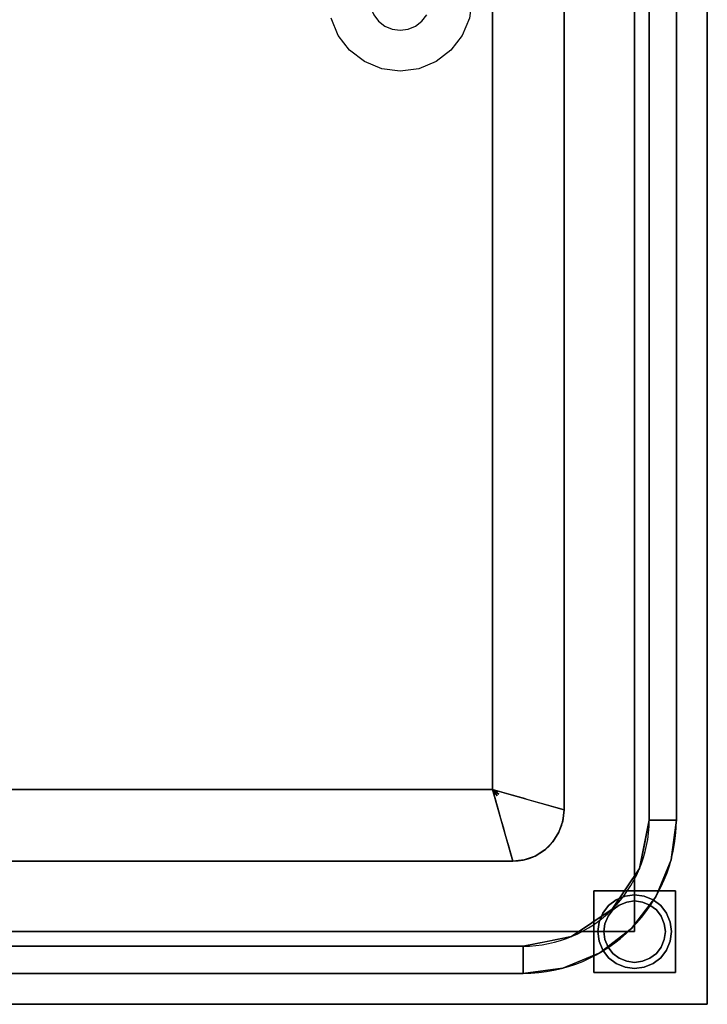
# Model space of a CAD drawing. Extents: x 3940905 to 4145695, y 925352 to 1109797.
# Tile 504 of 656: x 4007654 to 4007990, y 1101361 to 1101842. Entities that reach past the tile are written whole.
import ezdxf

# ---------------------------------------------------------------- set-up
doc = ezdxf.new("R2010")
doc.units = 0
doc.header["$LTSCALE"] = 750
doc.header["$MEASUREMENT"] = 0
doc.layers.add('CKD Equipments', color=252, linetype='CONTINUOUS', lineweight=0)

msp = doc.modelspace()

# ---------------------------------------------------------------- linework, layer by layer
at = {"layer": 'CKD Equipments', "color": 4, "lineweight": -2, "ltscale": 0.2}
for p, q in [((4007989.62, 1102060.53), (4007989.62, 1101360.53)), ((4007961.23, 1101450.53), (4007961.23, 1101950.53)), ((4007974.51, 1101950.53), (4007974.51, 1101450.53)), ((4007919.62, 1101905.53), (4007919.62, 1101455.53)), ((4007884.62, 1101465.53), (4007884.62, 1101895.53)), ((4007094.62, 1101465.53), (4007884.62, 1101465.53)), ((4007894.62, 1101430.53), (4007084.62, 1101430.53)), ((4007079.62, 1101388.92), (4007899.62, 1101388.92)), ((4007899.62, 1101375.64), (4007079.62, 1101375.64)), ((4007989.62, 1101360.53), (4006989.62, 1101360.53))]:
    msp.add_line(p, q, dxfattribs=at)
for centre, radius in [((4007894.62, 1101455.53), 25), ((4007899.62, 1101450.53), 74.89), ((4007899.62, 1101450.53), 61.61)]:
    msp.add_arc(centre, radius, 270, 0, dxfattribs=at)
for points, invisible_edges in [([(4007989.62, 1101360.53, 850), (4007954.12, 1101396.03, 850), (4007954.12, 1101950.53, 850), (4007989.62, 1102060.53, 850)], 5), ([(4007989.62, 1102037.53, 900), (4007989.62, 1101360.53, 900), (4007989.62, 1101360.53, 850), (4007989.62, 1102060.53, 850)], 8), ([(4007989.62, 1102037.53, 900), (4007974.51, 1101950.53, 900), (4007974.51, 1101450.53, 900), (4007989.62, 1101360.53, 900)], 5), ([(4007825.13, 1101847.64, 480), (4007826.63, 1101844.03, 480), (4007025.12, 1101396.03, 480), (4007025.12, 1101950.53, 480)], 10), ([(4007954.12, 1101396.03, 480), (4007850.23, 1101840.92, 480), (4007852.61, 1101844.03, 480), (4007954.12, 1101950.53, 480)], 5), ([(4007961.23, 1101950.53, 890), (4007919, 1101911.09, 890), (4007919.62, 1101905.53, 890), (4007961.23, 1101450.53, 890)], 5), ([(4007919.62, 1101905.53, 890), (4007919.62, 1101455.53, 890), (4007961.23, 1101450.53, 890)], 14), ([(4007094.62, 1101895.53, 520), (4007094.62, 1101465.53, 520), (4007809.31, 1101834.03, 520), (4007805.82, 1101842.47, 520)], 10), ([(4007884.62, 1101895.53, 520), (4007874.62, 1101851.53, 520), (4007873.43, 1101842.47, 520), (4007884.62, 1101465.53, 520)], 5), ([(4007025.12, 1101396.03, 480), (4007826.63, 1101844.03, 480), (4007829.02, 1101840.92, 480), (4007954.12, 1101396.03, 480)], 5), ([(4007954.12, 1101396.03, 480), (4007829.02, 1101840.92, 480), (4007832.12, 1101838.54, 480)], 13), ([(4007847.12, 1101838.54, 480), (4007850.23, 1101840.92, 480), (4007954.12, 1101396.03, 480)], 14), ([(4007873.43, 1101842.47, 520), (4007869.93, 1101834.03, 520), (4007884.62, 1101465.53, 520)], 14), ([(4007954.12, 1101396.03, 480), (4007832.12, 1101838.54, 480), (4007835.74, 1101837.04, 480)], 13), ([(4007954.12, 1101396.03, 480), (4007835.74, 1101837.04, 480), (4007839.62, 1101836.53, 480)], 13), ([(4007843.51, 1101837.04, 480), (4007954.12, 1101396.03, 480), (4007839.62, 1101836.53, 480)], 3), ([(4007843.51, 1101837.04, 480), (4007847.12, 1101838.54, 480), (4007954.12, 1101396.03, 480)], 14), ([(4007814.88, 1101826.78, 520), (4007809.31, 1101834.03, 520), (4007094.62, 1101465.53, 520), (4007884.62, 1101465.53, 520)], 10), ([(4007864.37, 1101826.78, 520), (4007884.62, 1101465.53, 520), (4007869.93, 1101834.03, 520)], 3), ([(4007822.12, 1101821.22, 520), (4007814.88, 1101826.78, 520), (4007884.62, 1101465.53, 520)], 14), ([(4007884.62, 1101465.53, 520), (4007864.37, 1101826.78, 520), (4007857.12, 1101821.22, 520)], 13), ([(4007830.57, 1101817.72, 520), (4007822.12, 1101821.22, 520), (4007884.62, 1101465.53, 520)], 14), ([(4007884.62, 1101465.53, 520), (4007857.12, 1101821.22, 520), (4007848.68, 1101817.72, 520)], 13), ([(4007839.62, 1101816.53, 520), (4007830.57, 1101817.72, 520), (4007884.62, 1101465.53, 520)], 14), ([(4007848.68, 1101817.72, 520), (4007839.62, 1101816.53, 520), (4007884.62, 1101465.53, 520)], 14), ([(4007886.97, 1101462.39, 557.25), (4007887.76, 1101463.18, 557.25), (4007884.62, 1101465.53, 520)], 1), ([(4007887.17, 1101464.29, 547.6), (4007888.64, 1101464.38, 562.5), (4007884.62, 1101465.53, 520)], 1), ([(4007884.62, 1101465.53, 520), (4007885.77, 1101461.51, 562.5), (4007885.86, 1101462.98, 547.6)], 2), ([(4007885.86, 1101462.98, 547.6), (4007886.97, 1101462.39, 557.25), (4007884.62, 1101465.53, 520)], 1), ([(4007887.76, 1101463.18, 557.25), (4007887.17, 1101464.29, 547.6), (4007884.62, 1101465.53, 520)], 1), ([(4007892.66, 1101463.23, 605), (4007888.64, 1101464.38, 562.5), (4007890.89, 1101461.92, 589.69)], 14), ([(4007886.92, 1101457.49, 605), (4007888.23, 1101459.26, 589.69), (4007885.77, 1101461.51, 562.5)], 3), ([(4007895.03, 1101462.55, 630), (4007892.66, 1101463.23, 605), (4007894.28, 1101459.04, 631.14)], 14), ([(4007895.03, 1101462.55, 630), (4007896.5, 1101457.8, 655.55), (4007897.39, 1101461.88, 655)], 3), ([(4007897.39, 1101461.88, 655), (4007896.5, 1101457.8, 655.55), (4007899.76, 1101461.2, 680)], 3), ([(4007898.56, 1101456.26, 680), (4007902.12, 1101460.53, 705), (4007899.76, 1101461.2, 680)], 13), ([(4007902.12, 1101460.53, 705), (4007902.21, 1101455.09, 716.71), (4007904.49, 1101459.85, 730)], 3), ([(4007905.37, 1101454.28, 748.39), (4007906.85, 1101459.18, 755), (4007904.49, 1101459.85, 730)], 13), ([(4007886.92, 1101457.49, 605), (4007888.07, 1101453.47, 647.5), (4007889.1, 1101456.65, 616.74)], 14), ([(4007906.85, 1101459.18, 755), (4007905.37, 1101454.28, 748.39), (4007909.22, 1101458.5, 780)], 3), ([(4007909.35, 1101452.75, 790.25), (4007911.58, 1101457.82, 805), (4007909.22, 1101458.5, 780)], 13), ([(4007911.58, 1101457.82, 805), (4007911.63, 1101450.01, 820.32), (4007915.6, 1101456.68, 847.5)], 3), ([(4007919.62, 1101455.53, 890), (4007915.6, 1101456.68, 847.5), (4007916.2, 1101450.2, 862.41)], 14), ([(4007919.62, 1101455.53, 890), (4007916.2, 1101450.2, 862.41), (4007919, 1101449.97, 890)], 3), ([(4007919, 1101449.97, 890), (4007961.23, 1101450.53, 890), (4007919.62, 1101455.53, 890)], 3), ([(4007888.07, 1101453.47, 647.5), (4007888.64, 1101451.46, 668.75), (4007890.54, 1101454.17, 644.25)], 14), ([(4007888.64, 1101451.46, 668.75), (4007889.22, 1101449.45, 690), (4007891.69, 1101450.81, 679.37)], 14), ([(4007919, 1101449.97, 890), (4007916.2, 1101450.2, 862.41), (4007917.15, 1101444.68, 890)], 3), ([(4007919, 1101449.97, 890), (4007917.15, 1101444.68, 890), (4007956.54, 1101426.95, 890), (4007961.23, 1101450.53, 890)], 10), ([(4007958.89, 1101438.74, 890), (4007974.51, 1101450.53, 900), (4007961.23, 1101450.53, 890)], 1), ([(4007958.89, 1101438.74, 890), (4007971.96, 1101431.14, 900), (4007974.51, 1101450.53, 900)], 13), ([(4007974.51, 1101450.53, 900), (4007971.96, 1101431.14, 900), (4007989.62, 1101360.53, 900)], 14), ([(4007894.03, 1101448.9, 704.37), (4007889.22, 1101449.45, 690), (4007890, 1101446.73, 718.75)], 13), ([(4007890, 1101446.73, 718.75), (4007890.77, 1101444.01, 747.5), (4007896.24, 1101445.65, 741.73)], 14), ([(4007891.55, 1101441.29, 776.25), (4007897.93, 1101442.51, 776.25), (4007890.77, 1101444.01, 747.5)], 3), ([(4007891.55, 1101441.29, 776.25), (4007892.33, 1101438.57, 805), (4007897.93, 1101442.51, 776.25)], 14), ([(4007910.21, 1101435.98, 890), (4007914.17, 1101439.94, 890), (4007912.66, 1101444.57, 852.75)], 14), ([(4007914.17, 1101439.94, 890), (4007917.15, 1101444.68, 890), (4007912.66, 1101444.57, 852.75)], 14), ([(4007956.54, 1101426.95, 890), (4007917.15, 1101444.68, 890), (4007914.17, 1101439.94, 890), (4007943.19, 1101406.96, 890)], 5), ([(4007892.33, 1101438.57, 805), (4007893.48, 1101434.55, 847.5), (4007900.15, 1101438.52, 820.31)], 14), ([(4007905.47, 1101433, 890), (4007910.21, 1101435.98, 890), (4007905.58, 1101437.5, 852.75)], 14), ([(4007923.2, 1101393.61, 890), (4007943.19, 1101406.96, 890), (4007910.21, 1101435.98, 890), (4007905.47, 1101433, 890)], 10), ([(4007910.21, 1101435.98, 890), (4007943.19, 1101406.96, 890), (4007914.17, 1101439.94, 890)], 3), ([(4007958.89, 1101438.74, 890), (4007956.54, 1101426.95, 890), (4007971.96, 1101431.14, 900)], 14), ([(4007084.62, 1101430.53, 890), (4007079.06, 1101431.15, 890), (4007079.62, 1101388.92, 890), (4007899.62, 1101388.92, 890)], 10), ([(4007899.62, 1101388.92, 890), (4007900.19, 1101431.15, 890), (4007894.62, 1101430.53, 890), (4007084.62, 1101430.53, 890)], 9), ([(4007899.96, 1101433.95, 862.4), (4007893.48, 1101434.55, 847.5), (4007894.62, 1101430.53, 890)], 13), ([(4007894.62, 1101430.53, 890), (4007900.19, 1101431.15, 890), (4007899.96, 1101433.95, 862.4)], 14), ([(4007923.2, 1101393.61, 890), (4007905.47, 1101433, 890), (4007900.19, 1101431.15, 890), (4007899.62, 1101388.92, 890)], 5), ([(4007900.19, 1101431.15, 890), (4007905.47, 1101433, 890), (4007899.96, 1101433.95, 862.4)], 14), ([(4007964.48, 1101413.08, 900), (4007971.96, 1101431.14, 900), (4007956.54, 1101426.95, 890)], 14), ([(4007964.48, 1101413.08, 900), (4007989.62, 1101360.53, 900), (4007971.96, 1101431.14, 900)], 3), ([(4007964.48, 1101413.08, 900), (4007956.54, 1101426.95, 890), (4007949.86, 1101416.96, 890)], 13), ([(4007943.19, 1101406.96, 890), (4007952.58, 1101397.57, 900), (4007949.86, 1101416.96, 890)], 3), ([(4007964.48, 1101413.08, 900), (4007949.86, 1101416.96, 890), (4007952.58, 1101397.57, 900)], 3), ([(4007971.51, 1101400.69, 5), (4007954.12, 1101414.03, 5), (4007949.47, 1101413.41, 5), (4007938.54, 1101405.03, 5)], 13), ([(4007966.85, 1101408.75, 0), (4007969.71, 1101405.03, 0), (4007938.54, 1101405.03, 0), (4007954.12, 1101414.03, 0)], 14), ([(4007938.54, 1101405.03, 0), (4007949.47, 1101413.41, 0), (4007954.12, 1101414.03, 0)], 13), ([(4007949.47, 1101413.41, 5), (4007945.12, 1101411.62, 5), (4007941.4, 1101408.75, 5), (4007938.54, 1101405.03, 5)], 8), ([(4007941.4, 1101408.75, 0), (4007945.12, 1101411.62, 0), (4007949.47, 1101413.41, 0), (4007938.54, 1101405.03, 0)], 4), ([(4007945.12, 1101411.62, 0), (4007941.4, 1101408.75, 0), (4007941.4, 1101408.75, 5), (4007945.12, 1101411.62, 5)], 10), ([(4007949.47, 1101413.41, 0), (4007945.12, 1101411.62, 0), (4007945.12, 1101411.62, 5), (4007949.47, 1101413.41, 5)], 10), ([(4007954.12, 1101414.03, 0), (4007949.47, 1101413.41, 0), (4007949.47, 1101413.41, 5), (4007954.12, 1101414.03, 5)], 10), ([(4007989.62, 1101360.53, 900), (4007964.48, 1101413.08, 900), (4007952.58, 1101397.57, 900)], 13), ([(4007971.51, 1101400.69, 5), (4007969.71, 1101405.03, 5), (4007966.85, 1101408.75, 5), (4007954.12, 1101414.03, 5)], 12), ([(4007963.12, 1101411.62, 5), (4007958.78, 1101413.41, 5), (4007954.12, 1101414.03, 5), (4007966.85, 1101408.75, 5)], 4), ([(4007954.12, 1101414.03, 0), (4007958.78, 1101413.41, 0), (4007963.12, 1101411.62, 0), (4007966.85, 1101408.75, 0)], 8), ([(4007954.12, 1101414.03, 5), (4007958.78, 1101413.41, 5), (4007958.78, 1101413.41, 0), (4007954.12, 1101414.03, 0)], 10), ([(4007963.12, 1101411.62, 0), (4007958.78, 1101413.41, 0), (4007958.78, 1101413.41, 5), (4007963.12, 1101411.62, 5)], 10), ([(4007966.85, 1101408.75, 0), (4007963.12, 1101411.62, 0), (4007963.12, 1101411.62, 5), (4007966.85, 1101408.75, 5)], 10), ([(4007933.19, 1101400.29, 890), (4007952.58, 1101397.57, 900), (4007943.19, 1101406.96, 890)], 3), ([(4007941.4, 1101408.75, 0), (4007938.54, 1101405.03, 0), (4007938.54, 1101405.03, 5), (4007941.4, 1101408.75, 5)], 10), ([(4007939.12, 1101396.03, 5), (4007939.63, 1101399.91, 5), (4007941.13, 1101403.53, 5), (4007954.12, 1101411.03, 5)], 12), ([(4007968.61, 1101399.91, 75), (4007967.11, 1101403.53, 75), (4007964.73, 1101406.63, 75), (4007939.12, 1101396.03, 75)], 12), ([(4007941.13, 1101403.53, 75), (4007939.63, 1101399.91, 75), (4007939.12, 1101396.03, 75), (4007964.73, 1101406.63, 75)], 12), ([(4007946.62, 1101409.02, 5), (4007950.24, 1101410.52, 5), (4007954.12, 1101411.03, 5), (4007941.13, 1101403.53, 5)], 12), ([(4007941.13, 1101403.53, 75), (4007946.62, 1101409.02, 75), (4007943.52, 1101406.63, 75)], 1), ([(4007946.62, 1101409.02, 5), (4007941.13, 1101403.53, 5), (4007943.52, 1101406.63, 5)], 1), ([(4007943.52, 1101406.63, 75), (4007943.52, 1101406.63, 5), (4007941.13, 1101403.53, 5), (4007941.13, 1101403.53, 75)], 5), ([(4007946.62, 1101409.02, 75), (4007946.62, 1101409.02, 5), (4007943.52, 1101406.63, 5), (4007943.52, 1101406.63, 75)], 5), ([(4007950.24, 1101410.52, 75), (4007946.62, 1101409.02, 75), (4007954.12, 1101411.03, 75)], 2), ([(4007950.24, 1101410.52, 75), (4007950.24, 1101410.52, 5), (4007946.62, 1101409.02, 5), (4007946.62, 1101409.02, 75)], 5), ([(4007950.24, 1101410.52, 5), (4007950.24, 1101410.52, 75), (4007954.12, 1101411.03, 75), (4007954.12, 1101411.03, 5)], 5), ([(4007958.01, 1101410.52, 75), (4007954.12, 1101411.03, 75), (4007964.73, 1101406.63, 75), (4007961.62, 1101409.02, 75)], 2), ([(4007964.73, 1101406.63, 5), (4007954.12, 1101411.03, 5), (4007958.01, 1101410.52, 5), (4007961.62, 1101409.02, 5)], 1), ([(4007958.01, 1101410.52, 75), (4007958.01, 1101410.52, 5), (4007954.12, 1101411.03, 5), (4007954.12, 1101411.03, 75)], 5), ([(4007961.62, 1101409.02, 75), (4007961.62, 1101409.02, 5), (4007958.01, 1101410.52, 5), (4007958.01, 1101410.52, 75)], 5), ([(4007964.73, 1101406.63, 75), (4007964.73, 1101406.63, 5), (4007961.62, 1101409.02, 5), (4007961.62, 1101409.02, 75)], 5), ([(4007964.73, 1101406.63, 5), (4007967.11, 1101403.53, 5), (4007968.61, 1101399.91, 5)], 12), ([(4007964.73, 1101406.63, 75), (4007967.11, 1101403.53, 75), (4007967.11, 1101403.53, 5), (4007964.73, 1101406.63, 5)], 10), ([(4007969.71, 1101405.03, 0), (4007966.85, 1101408.75, 0), (4007966.85, 1101408.75, 5), (4007969.71, 1101405.03, 5)], 10), ([(4007938.54, 1101405.03, 5), (4007936.74, 1101400.69, 5), (4007936.12, 1101396.03, 5), (4007971.51, 1101400.69, 5)], 12), ([(4007938.54, 1101405.03, 0), (4007969.71, 1101405.03, 0), (4007936.74, 1101391.37, 0), (4007936.12, 1101396.03, 0)], 11), ([(4007938.54, 1101405.03, 0), (4007936.12, 1101396.03, 0), (4007936.74, 1101400.69, 0)], 1), ([(4007936.74, 1101391.37, 0), (4007969.71, 1101405.03, 0), (4007971.51, 1101400.69, 0), (4007971.51, 1101391.37, 0)], 13), ([(4007938.54, 1101405.03, 0), (4007936.74, 1101400.69, 0), (4007936.74, 1101400.69, 5), (4007938.54, 1101405.03, 5)], 10), ([(4007941.13, 1101403.53, 75), (4007941.13, 1101403.53, 5), (4007939.63, 1101399.91, 5), (4007939.63, 1101399.91, 75)], 5), ([(4007967.11, 1101403.53, 5), (4007967.11, 1101403.53, 75), (4007968.61, 1101399.91, 75), (4007968.61, 1101399.91, 5)], 5), ([(4007971.51, 1101400.69, 0), (4007969.71, 1101405.03, 0), (4007969.71, 1101405.03, 5), (4007971.51, 1101400.69, 5)], 10), ([(4007933.19, 1101400.29, 890), (4007923.2, 1101393.61, 890), (4007937.07, 1101385.67, 900)], 14), ([(4007952.58, 1101397.57, 900), (4007933.19, 1101400.29, 890), (4007937.07, 1101385.67, 900)], 3), ([(4007936.12, 1101396.03, 5), (4007971.51, 1101391.37, 5), (4007972.12, 1101396.03, 5), (4007971.51, 1101400.69, 5)], 9), ([(4007936.12, 1101396.03, 5), (4007936.74, 1101400.69, 5), (4007936.74, 1101400.69, 0), (4007936.12, 1101396.03, 0)], 2), ([(4007952.58, 1101397.57, 900), (4007937.07, 1101385.67, 900), (4007989.62, 1101360.53, 900)], 14), ([(4007939.12, 1101396.03, 75), (4007939.63, 1101392.14, 75), (4007941.13, 1101388.53, 75), (4007968.61, 1101399.91, 75)], 12), ([(4007941.13, 1101388.53, 5), (4007939.12, 1101396.03, 5), (4007968.61, 1101399.91, 5), (4007943.52, 1101385.42, 5)], 7), ([(4007939.63, 1101399.91, 75), (4007939.63, 1101399.91, 5), (4007939.12, 1101396.03, 5), (4007939.12, 1101396.03, 75)], 1), ([(4007968.61, 1101399.91, 75), (4007941.13, 1101388.53, 75), (4007943.52, 1101385.42, 75), (4007969.12, 1101396.03, 75)], 5), ([(4007969.12, 1101396.03, 5), (4007968.61, 1101392.14, 5), (4007968.61, 1101399.91, 5)], 2), ([(4007969.12, 1101396.03, 5), (4007968.61, 1101399.91, 5), (4007968.61, 1101399.91, 75), (4007969.12, 1101396.03, 75)], 2), ([(4007971.51, 1101391.37, 0), (4007971.51, 1101400.69, 0), (4007972.12, 1101396.03, 0)], 1), ([(4007972.12, 1101396.03, 0), (4007971.51, 1101400.69, 0), (4007971.51, 1101400.69, 5), (4007972.12, 1101396.03, 5)], 2), ([(4007025.12, 1101396.03, 850), (4007954.12, 1101396.03, 850), (4007989.62, 1101360.53, 850), (4006989.62, 1101360.53, 850)], 10), ([(4007919.01, 1101378.19, 900), (4007923.2, 1101393.61, 890), (4007911.41, 1101391.26, 890)], 13), ([(4007923.2, 1101393.61, 890), (4007919.01, 1101378.19, 900), (4007937.07, 1101385.67, 900)], 13), ([(4007971.51, 1101391.37, 5), (4007936.12, 1101396.03, 5), (4007936.74, 1101391.37, 5), (4007945.12, 1101380.44, 5)], 13), ([(4007936.12, 1101396.03, 0), (4007936.74, 1101391.37, 0), (4007936.74, 1101391.37, 5), (4007936.12, 1101396.03, 5)], 2), ([(4007939.63, 1101392.14, 5), (4007939.12, 1101396.03, 5), (4007941.13, 1101388.53, 5)], 2), ([(4007939.12, 1101396.03, 75), (4007939.12, 1101396.03, 5), (4007939.63, 1101392.14, 5), (4007939.63, 1101392.14, 75)], 4), ([(4007939.63, 1101392.14, 75), (4007939.63, 1101392.14, 5), (4007941.13, 1101388.53, 5), (4007941.13, 1101388.53, 75)], 5), ([(4007943.52, 1101385.42, 75), (4007958.01, 1101381.54, 75), (4007961.62, 1101383.04, 75), (4007969.12, 1101396.03, 75)], 13), ([(4007961.62, 1101383.04, 5), (4007958.01, 1101381.54, 5), (4007968.61, 1101392.14, 5), (4007964.73, 1101385.42, 5)], 6), ([(4007968.61, 1101392.14, 75), (4007969.12, 1101396.03, 75), (4007961.62, 1101383.04, 75), (4007967.11, 1101388.53, 75)], 6), ([(4007964.73, 1101385.42, 5), (4007968.61, 1101392.14, 5), (4007967.11, 1101388.53, 5)], 1), ([(4007967.11, 1101388.53, 75), (4007967.11, 1101388.53, 5), (4007968.61, 1101392.14, 5), (4007968.61, 1101392.14, 75)], 5), ([(4007968.61, 1101392.14, 75), (4007968.61, 1101392.14, 5), (4007969.12, 1101396.03, 5), (4007969.12, 1101396.03, 75)], 1), ([(4007972.12, 1101396.03, 5), (4007971.51, 1101391.37, 5), (4007971.51, 1101391.37, 0), (4007972.12, 1101396.03, 0)], 2), ([(4007919.01, 1101378.19, 900), (4007911.41, 1101391.26, 890), (4007899.62, 1101375.64, 900)], 3), ([(4007899.62, 1101388.92, 890), (4007899.62, 1101375.64, 900), (4007911.41, 1101391.26, 890)], 2), ([(4007938.54, 1101387.03, 5), (4007941.4, 1101383.3, 5), (4007945.12, 1101380.44, 5), (4007936.74, 1101391.37, 5)], 4), ([(4007963.12, 1101380.44, 0), (4007936.74, 1101391.37, 0), (4007971.51, 1101391.37, 0), (4007966.85, 1101383.3, 0)], 7), ([(4007936.74, 1101391.37, 0), (4007963.12, 1101380.44, 0), (4007958.78, 1101378.64, 0), (4007945.12, 1101380.44, 0)], 13), ([(4007945.12, 1101380.44, 0), (4007941.4, 1101383.3, 0), (4007938.54, 1101387.03, 0), (4007936.74, 1101391.37, 0)], 8), ([(4007936.74, 1101391.37, 0), (4007938.54, 1101387.03, 0), (4007938.54, 1101387.03, 5), (4007936.74, 1101391.37, 5)], 10), ([(4007941.13, 1101388.53, 75), (4007941.13, 1101388.53, 5), (4007943.52, 1101385.42, 5), (4007943.52, 1101385.42, 75)], 5), ([(4007945.12, 1101380.44, 5), (4007958.78, 1101378.64, 5), (4007963.12, 1101380.44, 5), (4007971.51, 1101391.37, 5)], 13), ([(4007967.11, 1101388.53, 75), (4007961.62, 1101383.04, 75), (4007964.73, 1101385.42, 75)], 1), ([(4007971.51, 1101391.37, 5), (4007963.12, 1101380.44, 5), (4007966.85, 1101383.3, 5), (4007969.71, 1101387.03, 5)], 1), ([(4007964.73, 1101385.42, 75), (4007964.73, 1101385.42, 5), (4007967.11, 1101388.53, 5), (4007967.11, 1101388.53, 75)], 5), ([(4007966.85, 1101383.3, 0), (4007971.51, 1101391.37, 0), (4007969.71, 1101387.03, 0)], 1), ([(4007969.71, 1101387.03, 0), (4007971.51, 1101391.37, 0), (4007971.51, 1101391.37, 5), (4007969.71, 1101387.03, 5)], 10), ([(4007937.07, 1101385.67, 900), (4007919.01, 1101378.19, 900), (4007989.62, 1101360.53, 900)], 14), ([(4007938.54, 1101387.03, 0), (4007941.4, 1101383.3, 0), (4007941.4, 1101383.3, 5), (4007938.54, 1101387.03, 5)], 10), ([(4007941.4, 1101383.3, 0), (4007945.12, 1101380.44, 0), (4007945.12, 1101380.44, 5), (4007941.4, 1101383.3, 5)], 10), ([(4007946.62, 1101383.04, 75), (4007950.24, 1101381.54, 75), (4007954.12, 1101381.03, 75), (4007943.52, 1101385.42, 75)], 4), ([(4007958.01, 1101381.54, 75), (4007943.52, 1101385.42, 75), (4007954.12, 1101381.03, 75)], 3), ([(4007954.12, 1101381.03, 5), (4007950.24, 1101381.54, 5), (4007946.62, 1101383.04, 5), (4007943.52, 1101385.42, 5)], 8), ([(4007954.12, 1101381.03, 5), (4007943.52, 1101385.42, 5), (4007958.01, 1101381.54, 5)], 3), ([(4007943.52, 1101385.42, 75), (4007943.52, 1101385.42, 5), (4007946.62, 1101383.04, 5), (4007946.62, 1101383.04, 75)], 5), ([(4007946.62, 1101383.04, 75), (4007946.62, 1101383.04, 5), (4007950.24, 1101381.54, 5), (4007950.24, 1101381.54, 75)], 5), ([(4007958.01, 1101381.54, 75), (4007958.01, 1101381.54, 5), (4007961.62, 1101383.04, 5), (4007961.62, 1101383.04, 75)], 5), ([(4007961.62, 1101383.04, 75), (4007961.62, 1101383.04, 5), (4007964.73, 1101385.42, 5), (4007964.73, 1101385.42, 75)], 5), ([(4007963.12, 1101380.44, 0), (4007966.85, 1101383.3, 0), (4007966.85, 1101383.3, 5), (4007963.12, 1101380.44, 5)], 10), ([(4007966.85, 1101383.3, 0), (4007969.71, 1101387.03, 0), (4007969.71, 1101387.03, 5), (4007966.85, 1101383.3, 5)], 10), ([(4007919.01, 1101378.19, 900), (4007899.62, 1101375.64, 900), (4007989.62, 1101360.53, 900)], 14), ([(4007945.12, 1101380.44, 5), (4007949.47, 1101378.64, 5), (4007954.12, 1101378.03, 5), (4007958.78, 1101378.64, 5)], 8), ([(4007954.12, 1101378.03, 0), (4007949.47, 1101378.64, 0), (4007945.12, 1101380.44, 0), (4007958.78, 1101378.64, 0)], 4), ([(4007945.12, 1101380.44, 0), (4007949.47, 1101378.64, 0), (4007949.47, 1101378.64, 5), (4007945.12, 1101380.44, 5)], 10), ([(4007954.12, 1101378.03, 5), (4007949.47, 1101378.64, 5), (4007949.47, 1101378.64, 0), (4007954.12, 1101378.03, 0)], 10), ([(4007950.24, 1101381.54, 75), (4007950.24, 1101381.54, 5), (4007954.12, 1101381.03, 5), (4007954.12, 1101381.03, 75)], 5), ([(4007958.01, 1101381.54, 5), (4007958.01, 1101381.54, 75), (4007954.12, 1101381.03, 75), (4007954.12, 1101381.03, 5)], 5), ([(4007954.12, 1101378.03, 0), (4007958.78, 1101378.64, 0), (4007958.78, 1101378.64, 5), (4007954.12, 1101378.03, 5)], 10), ([(4007958.78, 1101378.64, 0), (4007963.12, 1101380.44, 0), (4007963.12, 1101380.44, 5), (4007958.78, 1101378.64, 5)], 10), ([(4007989.62, 1101360.53, 900), (4007899.62, 1101375.64, 900), (4007079.62, 1101375.64, 900), (4006989.62, 1101360.53, 900)], 5)]:
    msp.add_3dface(points, dxfattribs=dict(at, invisible_edges=invisible_edges))
for points in [[(4007954.12, 1101950.53, 480), (4007954.12, 1101950.53, 850), (4007954.12, 1101396.03, 850), (4007954.12, 1101396.03, 480)], [(4007961.23, 1101450.53, 890), (4007974.51, 1101450.53, 900), (4007974.51, 1101950.53, 900), (4007961.23, 1101950.53, 890)], [(4007884.62, 1101465.53, 520), (4007919.62, 1101455.53, 890), (4007919.62, 1101905.53, 890), (4007884.62, 1101895.53, 520)], [(4007094.62, 1101465.53, 520), (4007084.62, 1101430.53, 890), (4007894.62, 1101430.53, 890), (4007884.62, 1101465.53, 520)], [(4007934.12, 1101416.03, 850), (4007934.12, 1101376.03, 850), (4007974.12, 1101376.03, 850), (4007974.12, 1101416.03, 850)], [(4007974.12, 1101376.03, 75), (4007934.12, 1101376.03, 75), (4007934.12, 1101416.03, 75), (4007974.12, 1101416.03, 75)], [(4007974.12, 1101416.03, 850), (4007974.12, 1101416.03, 75), (4007934.12, 1101416.03, 75), (4007934.12, 1101416.03, 850)], [(4007934.12, 1101416.03, 850), (4007934.12, 1101416.03, 75), (4007934.12, 1101376.03, 75), (4007934.12, 1101376.03, 850)], [(4007974.12, 1101376.03, 850), (4007974.12, 1101376.03, 75), (4007974.12, 1101416.03, 75), (4007974.12, 1101416.03, 850)], [(4007954.12, 1101396.03, 480), (4007954.12, 1101396.03, 850), (4007025.12, 1101396.03, 850), (4007025.12, 1101396.03, 480)], [(4007079.62, 1101388.92, 890), (4007079.62, 1101375.64, 900), (4007899.62, 1101375.64, 900), (4007899.62, 1101388.92, 890)], [(4007934.12, 1101376.03, 850), (4007934.12, 1101376.03, 75), (4007974.12, 1101376.03, 75), (4007974.12, 1101376.03, 850)], [(4007989.62, 1101360.53, 900), (4006989.62, 1101360.53, 900), (4006989.62, 1101360.53, 850), (4007989.62, 1101360.53, 850)]]:
    msp.add_3dface(points, dxfattribs=at)

doc.saveas('drawing.dxf')
